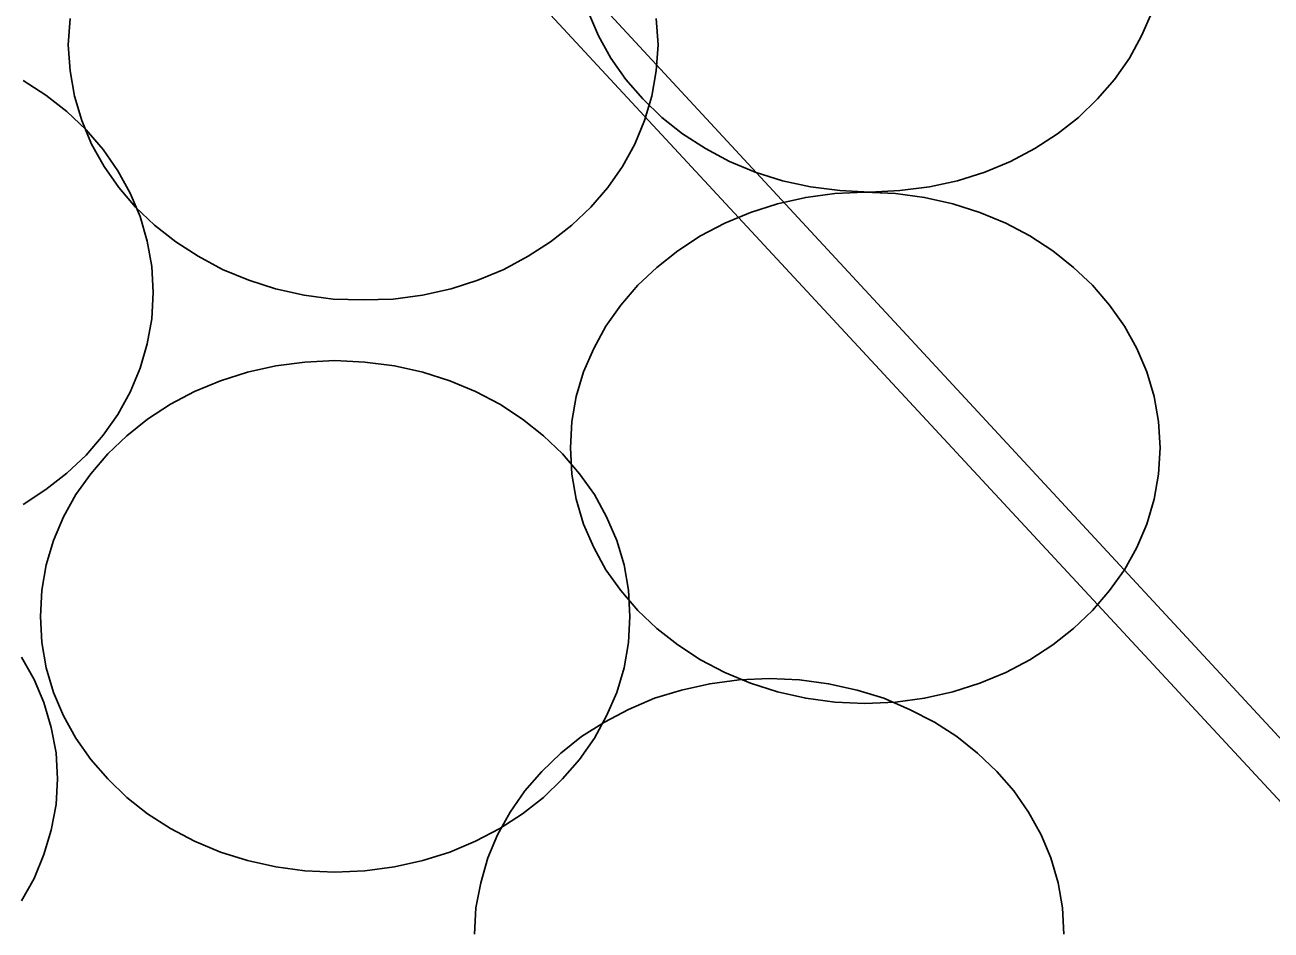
# Model space of a CAD drawing. Extents: x 1578769 to 1579225, y 724002 to 724828.
# Drawn here: x 1578875.398 to 1578875.96, y 724315.487 to 724315.895 of the extents above; entities that cross this region are included whole.
import ezdxf

# ---------------------------------------------------------------- set-up
doc = ezdxf.new("R2010")
doc.units = 0
doc.layers.add('Old_Level_1', color=7, linetype='Continuous')
doc.layers.add('R_Fin Surface', color=7, linetype='Continuous')

msp = doc.modelspace()

# ---------------------------------------------------------------- linework, layer by layer
at = {"layer": 'Old_Level_1'}
for points in [[(1578875.41735, 724315.88647), (1578875.41823, 724315.89828)], [(1578875.68247, 724315.89828), (1578875.68336, 724315.88647), (1578875.68247, 724315.87466), (1578875.68051, 724315.8633), (1578875.67722, 724315.85234), (1578875.67286, 724315.84163), (1578875.66717, 724315.83157), (1578875.66061, 724315.82216), (1578875.65294, 724315.8132), (1578875.64441, 724315.80509), (1578875.6348, 724315.79767), (1578875.62472, 724315.79111), (1578875.6138, 724315.7852), (1578875.60198, 724315.78038), (1578875.58994, 724315.77645), (1578875.57705, 724315.77359), (1578875.56392, 724315.77185), (1578875.55036, 724315.77142), (1578875.53679, 724315.77185), (1578875.52366, 724315.77359), (1578875.51076, 724315.77645), (1578875.49872, 724315.78038), (1578875.48691, 724315.7852), (1578875.47598, 724315.79111), (1578875.46591, 724315.79767), (1578875.4563, 724315.80509), (1578875.44776, 724315.8132), (1578875.44011, 724315.82216), (1578875.43355, 724315.83157), (1578875.42785, 724315.84163), (1578875.42348, 724315.85234), (1578875.42019, 724315.8633), (1578875.41823, 724315.87466), (1578875.41735, 724315.88647), (1578875.41735, 724315.88647)], [(1578875.41735, 724315.88647), (1578875.41823, 724315.89828)], [(1578875.68247, 724315.89828), (1578875.68336, 724315.88647), (1578875.68247, 724315.87466), (1578875.68051, 724315.8633), (1578875.67722, 724315.85234), (1578875.67286, 724315.84163), (1578875.66717, 724315.83157), (1578875.66061, 724315.82216), (1578875.65294, 724315.8132), (1578875.64441, 724315.80509), (1578875.6348, 724315.79767), (1578875.62472, 724315.79111), (1578875.6138, 724315.7852), (1578875.60198, 724315.78038), (1578875.58994, 724315.77645), (1578875.57705, 724315.77359), (1578875.56392, 724315.77185), (1578875.55036, 724315.77142), (1578875.53679, 724315.77185), (1578875.52366, 724315.77359), (1578875.51076, 724315.77645), (1578875.49872, 724315.78038), (1578875.48691, 724315.7852), (1578875.47598, 724315.79111), (1578875.46591, 724315.79767), (1578875.4563, 724315.80509), (1578875.44776, 724315.8132), (1578875.44011, 724315.82216), (1578875.43355, 724315.83157), (1578875.42785, 724315.84163), (1578875.42348, 724315.85234), (1578875.42019, 724315.8633), (1578875.41823, 724315.87466), (1578875.41735, 724315.88647), (1578875.41735, 724315.88647)], [(1578875.90582, 724315.90099), (1578875.90123, 724315.89049), (1578875.89576, 724315.88042), (1578875.88898, 724315.8708), (1578875.88132, 724315.86205), (1578875.87279, 724315.85374), (1578875.86339, 724315.8463), (1578875.8531, 724315.83974), (1578875.84217, 724315.83382), (1578875.83058, 724315.82903), (1578875.81832, 724315.82509), (1578875.80564, 724315.82246), (1578875.7923, 724315.8207), (1578875.77873, 724315.82005), (1578875.76516, 724315.8207), (1578875.75204, 724315.82246), (1578875.73936, 724315.82509), (1578875.7271, 724315.82903), (1578875.71551, 724315.83382), (1578875.70458, 724315.83974), (1578875.69429, 724315.8463), (1578875.68489, 724315.85374), (1578875.67636, 724315.86205), (1578875.66869, 724315.8708), (1578875.66192, 724315.88042), (1578875.65644, 724315.89049), (1578875.65186, 724315.90099)], [(1578875.90582, 724315.90099), (1578875.90123, 724315.89049), (1578875.89576, 724315.88042), (1578875.88898, 724315.8708), (1578875.88132, 724315.86205), (1578875.87279, 724315.85374), (1578875.86339, 724315.8463), (1578875.8531, 724315.83974), (1578875.84217, 724315.83382), (1578875.83058, 724315.82903), (1578875.81832, 724315.82509), (1578875.80564, 724315.82246), (1578875.7923, 724315.8207), (1578875.77873, 724315.82005), (1578875.76516, 724315.8207), (1578875.75204, 724315.82246), (1578875.73936, 724315.82509), (1578875.7271, 724315.82903), (1578875.71551, 724315.83382), (1578875.70458, 724315.83974), (1578875.69429, 724315.8463), (1578875.68489, 724315.85374), (1578875.67636, 724315.86205), (1578875.66869, 724315.8708), (1578875.66192, 724315.88042), (1578875.65644, 724315.89049), (1578875.65186, 724315.90099)], [(1578875.39701, 724315.87036), (1578875.4073, 724315.8638), (1578875.41669, 724315.85636), (1578875.42544, 724315.84805), (1578875.4331, 724315.8393), (1578875.43966, 724315.82967), (1578875.44536, 724315.81961), (1578875.44973, 724315.80911), (1578875.45301, 724315.79796), (1578875.45498, 724315.78657), (1578875.45563, 724315.77476), (1578875.45498, 724315.76295), (1578875.45301, 724315.75159), (1578875.44973, 724315.74063), (1578875.44536, 724315.72992), (1578875.43966, 724315.71986), (1578875.4331, 724315.71045), (1578875.42544, 724315.70149), (1578875.41669, 724315.69338), (1578875.4073, 724315.68596), (1578875.39701, 724315.67917)], [(1578875.39701, 724315.87036), (1578875.4073, 724315.8638), (1578875.41669, 724315.85636), (1578875.42544, 724315.84805), (1578875.4331, 724315.8393), (1578875.43966, 724315.82967), (1578875.44536, 724315.81961), (1578875.44973, 724315.80911), (1578875.45301, 724315.79796), (1578875.45498, 724315.78657), (1578875.45563, 724315.77476), (1578875.45498, 724315.76295), (1578875.45301, 724315.75159), (1578875.44973, 724315.74063), (1578875.44536, 724315.72992), (1578875.43966, 724315.71986), (1578875.4331, 724315.71045), (1578875.42544, 724315.70149), (1578875.41669, 724315.69338), (1578875.4073, 724315.68596), (1578875.39701, 724315.67917)], [(1578875.64376, 724315.70477), (1578875.64441, 724315.71658), (1578875.64638, 724315.72796), (1578875.64966, 724315.73911), (1578875.65426, 724315.74961), (1578875.65973, 724315.75967), (1578875.66651, 724315.76908), (1578875.67417, 724315.77805), (1578875.68269, 724315.78614), (1578875.69211, 724315.79359), (1578875.70238, 724315.80036), (1578875.71332, 724315.80605), (1578875.72492, 724315.81086), (1578875.73717, 724315.8148), (1578875.74986, 724315.81764), (1578875.76298, 724315.81938), (1578875.77655, 724315.82005), (1578875.79032, 724315.81938), (1578875.80344, 724315.81764), (1578875.81614, 724315.8148), (1578875.82838, 724315.81086), (1578875.83997, 724315.80605), (1578875.85092, 724315.80036), (1578875.86119, 724315.79359), (1578875.87061, 724315.78614), (1578875.87914, 724315.77805), (1578875.8868, 724315.76908), (1578875.89358, 724315.75967), (1578875.89904, 724315.74961), (1578875.90363, 724315.73911), (1578875.90691, 724315.72796), (1578875.90888, 724315.71658), (1578875.90954, 724315.70477), (1578875.90888, 724315.69296), (1578875.90691, 724315.68157), (1578875.90363, 724315.67042), (1578875.89904, 724315.65992), (1578875.89358, 724315.64986), (1578875.8868, 724315.64046), (1578875.87914, 724315.63149), (1578875.87061, 724315.62339), (1578875.86119, 724315.61595), (1578875.85092, 724315.60917), (1578875.83997, 724315.60349), (1578875.82838, 724315.59867), (1578875.81614, 724315.59474), (1578875.80344, 724315.59189), (1578875.79032, 724315.59015), (1578875.77655, 724315.58949), (1578875.76298, 724315.59015), (1578875.74986, 724315.59189), (1578875.73717, 724315.59474), (1578875.72492, 724315.59867), (1578875.71332, 724315.60349), (1578875.70238, 724315.60917), (1578875.69211, 724315.61595), (1578875.68269, 724315.62339), (1578875.67417, 724315.63149), (1578875.66651, 724315.64046), (1578875.65973, 724315.64986), (1578875.65426, 724315.65992), (1578875.64966, 724315.67042), (1578875.64638, 724315.68157), (1578875.64441, 724315.69296), (1578875.64376, 724315.70477), (1578875.64376, 724315.70477)], [(1578875.64376, 724315.70477), (1578875.64441, 724315.71658), (1578875.64638, 724315.72796), (1578875.64966, 724315.73911), (1578875.65426, 724315.74961), (1578875.65973, 724315.75967), (1578875.66651, 724315.76908), (1578875.67417, 724315.77805), (1578875.68269, 724315.78614), (1578875.69211, 724315.79359), (1578875.70238, 724315.80036), (1578875.71332, 724315.80605), (1578875.72492, 724315.81086), (1578875.73717, 724315.8148), (1578875.74986, 724315.81764), (1578875.76298, 724315.81938), (1578875.77655, 724315.82005), (1578875.79032, 724315.81938), (1578875.80344, 724315.81764), (1578875.81614, 724315.8148), (1578875.82838, 724315.81086), (1578875.83997, 724315.80605), (1578875.85092, 724315.80036), (1578875.86119, 724315.79359), (1578875.87061, 724315.78614), (1578875.87914, 724315.77805), (1578875.8868, 724315.76908), (1578875.89358, 724315.75967), (1578875.89904, 724315.74961), (1578875.90363, 724315.73911), (1578875.90691, 724315.72796), (1578875.90888, 724315.71658), (1578875.90954, 724315.70477), (1578875.90888, 724315.69296), (1578875.90691, 724315.68157), (1578875.90363, 724315.67042), (1578875.89904, 724315.65992), (1578875.89358, 724315.64986), (1578875.8868, 724315.64046), (1578875.87914, 724315.63149), (1578875.87061, 724315.62339), (1578875.86119, 724315.61595), (1578875.85092, 724315.60917), (1578875.83997, 724315.60349), (1578875.82838, 724315.59867), (1578875.81614, 724315.59474), (1578875.80344, 724315.59189), (1578875.79032, 724315.59015), (1578875.77655, 724315.58949), (1578875.76298, 724315.59015), (1578875.74986, 724315.59189), (1578875.73717, 724315.59474), (1578875.72492, 724315.59867), (1578875.71332, 724315.60349), (1578875.70238, 724315.60917), (1578875.69211, 724315.61595), (1578875.68269, 724315.62339), (1578875.67417, 724315.63149), (1578875.66651, 724315.64046), (1578875.65973, 724315.64986), (1578875.65426, 724315.65992), (1578875.64966, 724315.67042), (1578875.64638, 724315.68157), (1578875.64441, 724315.69296), (1578875.64376, 724315.70477), (1578875.64376, 724315.70477)], [(1578875.40479, 724315.62882), (1578875.40545, 724315.64063), (1578875.40742, 724315.652), (1578875.4107, 724315.66294), (1578875.41529, 724315.67366), (1578875.42075, 724315.68373), (1578875.42754, 724315.69313), (1578875.43519, 724315.70211), (1578875.44372, 724315.71019), (1578875.45313, 724315.71763), (1578875.46341, 724315.72442), (1578875.47436, 724315.7301), (1578875.48594, 724315.73492), (1578875.49819, 724315.73886), (1578875.51088, 724315.74169), (1578875.524, 724315.74344), (1578875.53757, 724315.74411), (1578875.55114, 724315.74344), (1578875.56447, 724315.74169), (1578875.57717, 724315.73886), (1578875.58941, 724315.73492), (1578875.60101, 724315.7301), (1578875.61194, 724315.72442), (1578875.62222, 724315.71763), (1578875.63163, 724315.71019), (1578875.64017, 724315.70211), (1578875.64782, 724315.69313), (1578875.65461, 724315.68373), (1578875.66008, 724315.67366), (1578875.66467, 724315.66294), (1578875.66795, 724315.652), (1578875.66992, 724315.64063), (1578875.67058, 724315.62882), (1578875.66992, 724315.617), (1578875.66795, 724315.60563), (1578875.66467, 724315.59448), (1578875.66008, 724315.58398), (1578875.65461, 724315.57391), (1578875.64782, 724315.56429), (1578875.64017, 724315.55553), (1578875.63163, 724315.54723), (1578875.62222, 724315.53978), (1578875.61194, 724315.53322), (1578875.60101, 724315.52754), (1578875.58941, 724315.5225), (1578875.57717, 724315.51878), (1578875.56447, 724315.51594), (1578875.55114, 724315.51419), (1578875.53757, 724315.51353), (1578875.524, 724315.51419), (1578875.51088, 724315.51594), (1578875.49819, 724315.51878), (1578875.48594, 724315.5225), (1578875.47436, 724315.52754), (1578875.46341, 724315.53322), (1578875.45313, 724315.53978), (1578875.44372, 724315.54723), (1578875.43519, 724315.55553), (1578875.42754, 724315.56429), (1578875.42075, 724315.57391), (1578875.41529, 724315.58398), (1578875.4107, 724315.59448), (1578875.40742, 724315.60563), (1578875.40545, 724315.617), (1578875.40479, 724315.62882), (1578875.40479, 724315.62882)], [(1578875.40479, 724315.62882), (1578875.40545, 724315.64063), (1578875.40742, 724315.652), (1578875.4107, 724315.66294), (1578875.41529, 724315.67366), (1578875.42075, 724315.68373), (1578875.42754, 724315.69313), (1578875.43519, 724315.70211), (1578875.44372, 724315.71019), (1578875.45313, 724315.71763), (1578875.46341, 724315.72442), (1578875.47436, 724315.7301), (1578875.48594, 724315.73492), (1578875.49819, 724315.73886), (1578875.51088, 724315.74169), (1578875.524, 724315.74344), (1578875.53757, 724315.74411), (1578875.55114, 724315.74344), (1578875.56447, 724315.74169), (1578875.57717, 724315.73886), (1578875.58941, 724315.73492), (1578875.60101, 724315.7301), (1578875.61194, 724315.72442), (1578875.62222, 724315.71763), (1578875.63163, 724315.71019), (1578875.64017, 724315.70211), (1578875.64782, 724315.69313), (1578875.65461, 724315.68373), (1578875.66008, 724315.67366), (1578875.66467, 724315.66294), (1578875.66795, 724315.652), (1578875.66992, 724315.64063), (1578875.67058, 724315.62882), (1578875.66992, 724315.617), (1578875.66795, 724315.60563), (1578875.66467, 724315.59448), (1578875.66008, 724315.58398), (1578875.65461, 724315.57391), (1578875.64782, 724315.56429), (1578875.64017, 724315.55553), (1578875.63163, 724315.54723), (1578875.62222, 724315.53978), (1578875.61194, 724315.53322), (1578875.60101, 724315.52754), (1578875.58941, 724315.5225), (1578875.57717, 724315.51878), (1578875.56447, 724315.51594), (1578875.55114, 724315.51419), (1578875.53757, 724315.51353), (1578875.524, 724315.51419), (1578875.51088, 724315.51594), (1578875.49819, 724315.51878), (1578875.48594, 724315.5225), (1578875.47436, 724315.52754), (1578875.46341, 724315.53322), (1578875.45313, 724315.53978), (1578875.44372, 724315.54723), (1578875.43519, 724315.55553), (1578875.42754, 724315.56429), (1578875.42075, 724315.57391), (1578875.41529, 724315.58398), (1578875.4107, 724315.59448), (1578875.40742, 724315.60563), (1578875.40545, 724315.617), (1578875.40479, 724315.62882), (1578875.40479, 724315.62882)], [(1578875.39635, 724315.61049), (1578875.40205, 724315.60042), (1578875.40642, 724315.58992), (1578875.40969, 724315.57877), (1578875.41189, 724315.56738), (1578875.41255, 724315.55557), (1578875.41189, 724315.54399), (1578875.40969, 724315.5324), (1578875.40642, 724315.52145), (1578875.40205, 724315.51074), (1578875.39635, 724315.50067)], [(1578875.39635, 724315.61049), (1578875.40205, 724315.60042), (1578875.40642, 724315.58992), (1578875.40969, 724315.57877), (1578875.41189, 724315.56738), (1578875.41255, 724315.55557), (1578875.41189, 724315.54399), (1578875.40969, 724315.5324), (1578875.40642, 724315.52145), (1578875.40205, 724315.51074), (1578875.39635, 724315.50067)], [(1578875.60044, 724315.48558), (1578875.6011, 724315.49739), (1578875.6033, 724315.50878), (1578875.60657, 724315.51992), (1578875.61094, 724315.53042), (1578875.61664, 724315.54049), (1578875.6232, 724315.55011), (1578875.63086, 724315.55886), (1578875.63938, 724315.56717), (1578875.6488, 724315.57461), (1578875.65907, 724315.58117), (1578875.67001, 724315.58686), (1578875.68161, 724315.59189), (1578875.69386, 724315.59561), (1578875.70655, 724315.59846), (1578875.71988, 724315.6002), (1578875.73345, 724315.60086), (1578875.74701, 724315.6002), (1578875.76013, 724315.59846), (1578875.77304, 724315.59561), (1578875.78507, 724315.59189), (1578875.79666, 724315.58686), (1578875.80782, 724315.58117), (1578875.81788, 724315.57461), (1578875.8273, 724315.56717), (1578875.83604, 724315.55886), (1578875.8437, 724315.55011), (1578875.85026, 724315.54049), (1578875.85594, 724315.53042), (1578875.86032, 724315.51992), (1578875.8636, 724315.50878), (1578875.86557, 724315.49739), (1578875.86622, 724315.48558)], [(1578875.60044, 724315.48558), (1578875.6011, 724315.49739), (1578875.6033, 724315.50878), (1578875.60657, 724315.51992), (1578875.61094, 724315.53042), (1578875.61664, 724315.54049), (1578875.6232, 724315.55011), (1578875.63086, 724315.55886), (1578875.63938, 724315.56717), (1578875.6488, 724315.57461), (1578875.65907, 724315.58117), (1578875.67001, 724315.58686), (1578875.68161, 724315.59189), (1578875.69386, 724315.59561), (1578875.70655, 724315.59846), (1578875.71988, 724315.6002), (1578875.73345, 724315.60086), (1578875.74701, 724315.6002), (1578875.76013, 724315.59846), (1578875.77304, 724315.59561), (1578875.78507, 724315.59189), (1578875.79666, 724315.58686), (1578875.80782, 724315.58117), (1578875.81788, 724315.57461), (1578875.8273, 724315.56717), (1578875.83604, 724315.55886), (1578875.8437, 724315.55011), (1578875.85026, 724315.54049), (1578875.85594, 724315.53042), (1578875.86032, 724315.51992), (1578875.8636, 724315.50878), (1578875.86557, 724315.49739), (1578875.86622, 724315.48558)]]:
    msp.add_lwpolyline(points, dxfattribs=at)
at = {"layer": 'R_Fin Surface'}
msp.add_line((1578876.4271, 724315.07325), (1578875.50131, 724316.07325), dxfattribs=at)
msp.add_lwpolyline([(1578875.45548, 724316.09325), (1578876.40177, 724315.07325), (1578878.67314, 724312.15007)], dxfattribs=at)
msp.add_lwpolyline([(1578875.45548, 724316.09325), (1578876.40177, 724315.07325), (1578878.67314, 724312.15007)], dxfattribs=at)

doc.saveas('drawing.dxf')
